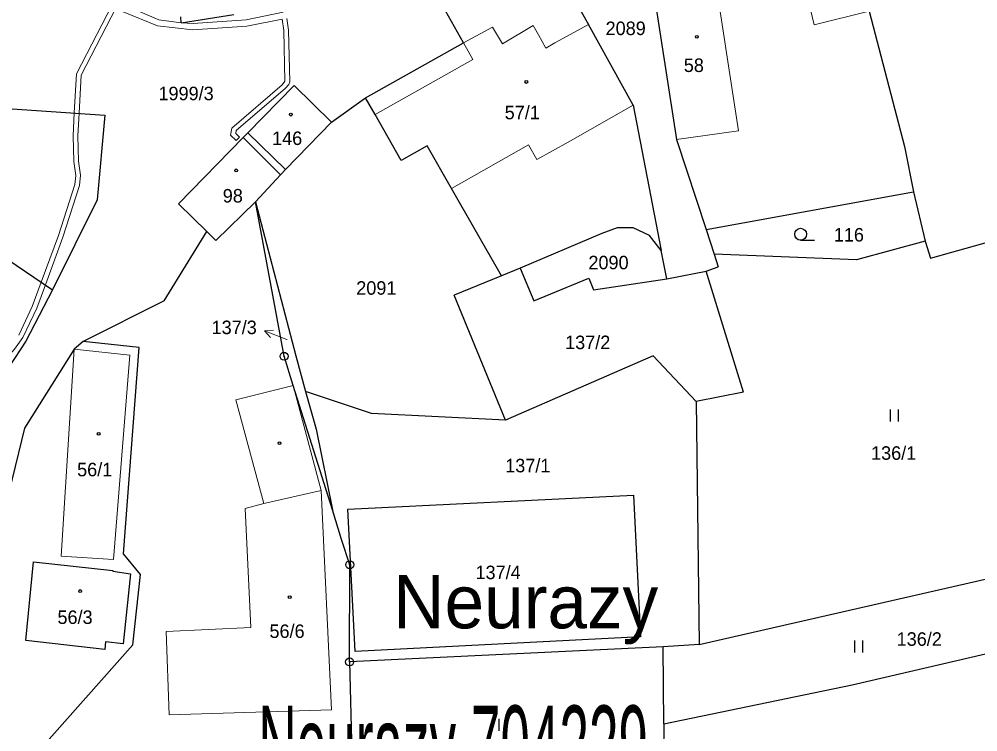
# Model space of a CAD drawing. Extents: x -820420 to -815896, y -1105820 to -1103643.
# Drawn here: x -817654.9 to -817534.2, y -1104819.4 to -1104729.7 of the extents above; entities that cross this region are included whole.
import ezdxf
from ezdxf.enums import TextEntityAlignment as Align

# ---------------------------------------------------------------- set-up
doc = ezdxf.new("R2010")
doc.units = 0
doc.header["$LTSCALE"] = 0.68
for name, color, linetype, lineweight in [('1', 7, 'Continuous', 25), ('13', 7, 'Continuous', 13), ('3', 7, 'Continuous', 25), ('4', 7, 'Continuous', 13), ('5', 7, 'Continuous', 25), ('7', 7, 'Continuous', 13), ('8', 7, 'Continuous', 25)]:
    doc.layers.add(name, color=color, linetype=linetype, lineweight=lineweight)
doc.layers.add('2', color=7, linetype='Continuous')

msp = doc.modelspace()

# ---------------------------------------------------------------- linework, layer by layer
at = {"layer": '1'}
for p, q in [((-817587, -1104723.69), (-817583.28, -1104730.35)), ((-817575.5, -1104723.43), (-817572.2, -1104744.84)), ((-817598.99, -1104732.66), (-817602.03, -1104727.27)), ((-817634.56, -1104730.16), (-817627.9, -1104729.11)), ((-817547.94, -1104728.66), (-817543.49, -1104745.73)), ((-817634.56, -1104730.16), (-817634.58, -1104729.38)), ((-817577.65, -1104740.53), (-817583.28, -1104730.35)), ((-817611.35, -1104739.6), (-817598.99, -1104732.66)), ((-817626.14, -1104744), (-817620.3, -1104738.05)), ((-817620.3, -1104738.05), (-817615.63, -1104742.64)), ((-817615.63, -1104742.64), (-817611.35, -1104739.6)), ((-817610.12, -1104741.68), (-817611.35, -1104739.6)), ((-817660.92, -1104740.64), (-817644.13, -1104741.75)), ((-817577.65, -1104740.53), (-817574.09, -1104758.8)), ((-817644.13, -1104741.75), (-817645.1, -1104752.41)), ((-817606.86, -1104747.49), (-817610.12, -1104741.68)), ((-817615.63, -1104742.64), (-817621.42, -1104748.62)), ((-817634.89, -1104752.95), (-817626.72, -1104744.59)), ((-817626.14, -1104744), (-817626.72, -1104744.59)), ((-817626.72, -1104744.59), (-817622.05, -1104749.28)), ((-817572.2, -1104744.84), (-817568.46, -1104756.15)), ((-817603.55, -1104745.61), (-817606.86, -1104747.49)), ((-817600.5, -1104750.99), (-817603.55, -1104745.61)), ((-817543.49, -1104745.73), (-817542.33, -1104751.43)), ((-817625.19, -1104752.69), (-817622.05, -1104749.28)), ((-817621.42, -1104748.62), (-817622.05, -1104749.28)), ((-817594.22, -1104761.99), (-817600.5, -1104750.99)), ((-817568.46, -1104756.15), (-817542.33, -1104751.43)), ((-817542.33, -1104751.43), (-817540.87, -1104757.62)), ((-817645.1, -1104752.41), (-817650.73, -1104763.77)), ((-817634.89, -1104752.95), (-817631.32, -1104756.42)), ((-817630.16, -1104757.54), (-817625.19, -1104752.69)), ((-817625.19, -1104752.69), (-817620.11, -1104772.05)), ((-817621.59, -1104772.13), (-817625.19, -1104752.69)), ((-817662.5, -1104755.8), (-817650.73, -1104763.77)), ((-817636.67, -1104765.14), (-817631.32, -1104756.42)), ((-817631.32, -1104756.42), (-817630.16, -1104757.54)), ((-817581.59, -1104756.68), (-817591.85, -1104761.02)), ((-817579.65, -1104755.97), (-817581.59, -1104756.68)), ((-817577.65, -1104755.96), (-817579.65, -1104755.97)), ((-817575.56, -1104756.91), (-817577.65, -1104755.96)), ((-817574.09, -1104758.8), (-817575.56, -1104756.91)), ((-817568.46, -1104756.15), (-817567.43, -1104759.27)), ((-817540.87, -1104757.62), (-817549.53, -1104759.98)), ((-817540.87, -1104757.62), (-817540.21, -1104759.76)), ((-817540.21, -1104759.76), (-817532.26, -1104757.55)), ((-817573.4, -1104762.36), (-817574.09, -1104758.8)), ((-817549.53, -1104759.98), (-817567.43, -1104759.27)), ((-817567.43, -1104759.27), (-817566.95, -1104760.85)), ((-817591.85, -1104761.02), (-817594.22, -1104761.99)), ((-817591.85, -1104761.02), (-817590.16, -1104765.13)), ((-817573.4, -1104762.36), (-817568.45, -1104761.4)), ((-817568.45, -1104761.4), (-817566.95, -1104760.85)), ((-817563.76, -1104776.65), (-817568.45, -1104761.4)), ((-817594.22, -1104761.99), (-817600.17, -1104764.44)), ((-817590.16, -1104765.13), (-817583.22, -1104762.28)), ((-817583.22, -1104762.28), (-817582.61, -1104763.76)), ((-817582.61, -1104763.76), (-817573.4, -1104762.36)), ((-817650.73, -1104763.77), (-817654.11, -1104770.24)), ((-817636.67, -1104765.14), (-817646.87, -1104770.26)), ((-817593.71, -1104780.16), (-817600.17, -1104764.44)), ((-817654.11, -1104770.24), (-817667.93, -1104791.31)), ((-817648, -1104771.24), (-817654.26, -1104781.19)), ((-817646.87, -1104770.26), (-817648, -1104771.24)), ((-817639.82, -1104771.01), (-817646.87, -1104770.26)), ((-817641.81, -1104797.01), (-817639.82, -1104771.01)), ((-817620.43, -1104775.8), (-817621.59, -1104772.13)), ((-817620.11, -1104772.05), (-817618.87, -1104776.54)), ((-817575.1, -1104772.06), (-817593.71, -1104780.16)), ((-817569.69, -1104777.81), (-817575.1, -1104772.06)), ((-817615.49, -1104791.45), (-817620.43, -1104775.8)), ((-817610.58, -1104779.34), (-817618.87, -1104776.54)), ((-817618.87, -1104776.54), (-817617.56, -1104781.3)), ((-817563.76, -1104776.65), (-817569.69, -1104777.81)), ((-817569.69, -1104777.81), (-817569.33, -1104808.39)), ((-817593.71, -1104780.16), (-817610.58, -1104779.34)), ((-817654.26, -1104781.19), (-817656.2, -1104789.12)), ((-817617.56, -1104781.3), (-817615.49, -1104791.45)), ((-817613.57, -1104791.39), (-817577.6, -1104789.6)), ((-817614.37, -1104795.19), (-817615.49, -1104791.45)), ((-817612.62, -1104809.29), (-817613.57, -1104791.39)), ((-817613.31, -1104798.37), (-817614.37, -1104795.19)), ((-817569.33, -1104808.39), (-817517.86, -1104796.65)), ((-817639.66, -1104799.6), (-817641.81, -1104797.01)), ((-817654.08, -1104807.91), (-817653.11, -1104797.99)), ((-817653.11, -1104797.99), (-817643.14, -1104799.09)), ((-817643.14, -1104799.09), (-817643.15, -1104799.19)), ((-817643.15, -1104799.19), (-817640.93, -1104799.5)), ((-817613.34, -1104810.6), (-817613.31, -1104798.37)), ((-817640.93, -1104799.5), (-817641.86, -1104808.31)), ((-817640.64, -1104808.45), (-817639.66, -1104799.6)), ((-817550.07, -1104813.47), (-817517.23, -1104805.84)), ((-817644.15, -1104809.04), (-817654.08, -1104807.91)), ((-817653.43, -1104822.89), (-817640.64, -1104808.45)), ((-817644.05, -1104808.09), (-817644.15, -1104809.04)), ((-817641.86, -1104808.31), (-817644.05, -1104808.09)), ((-817573.87, -1104808.71), (-817613.34, -1104810.6)), ((-817569.33, -1104808.39), (-817573.87, -1104808.71)), ((-817573.78, -1104818.38), (-817573.87, -1104808.71)), ((-817613.34, -1104810.6), (-817612.89, -1104829.14)), ((-817573.78, -1104818.38), (-817550.07, -1104813.47)), ((-817573.78, -1104818.38), (-817573.97, -1104830.9))]:
    msp.add_line(p, q, dxfattribs=at)
msp.add_lwpolyline([(-817577.6, -1104789.6), (-817576.73, -1104807.44), (-817612.62, -1104809.29)], dxfattribs=at)
at = {"layer": '13'}
for points in [[(-817643.23, -1104727.88), (-817647.73, -1104736.56), (-817648, -1104741.49), (-817648.15, -1104744.37), (-817648.06, -1104747.59), (-817647.82, -1104749.35), (-817647.92, -1104750.49), (-817649.99, -1104756.92), (-817652.16, -1104762.8), (-817653.28, -1104765.84), (-817654.99, -1104769.48)], [(-817661.93, -1104778.48), (-817655.53, -1104771.24), (-817654.47, -1104769.78), (-817652.72, -1104766.08), (-817651.64, -1104763.15), (-817649.43, -1104757.12), (-817647.32, -1104750.61), (-817647.22, -1104749.33), (-817647.46, -1104747.55), (-817647.55, -1104744.37), (-817647.39, -1104741.53), (-817647.13, -1104736.72), (-817642.72, -1104728.22)], [(-817641.83, -1104728.74), (-817637.54, -1104730.53), (-817633.07, -1104731.01), (-817626.26, -1104730.55), (-817621.83, -1104729.67), (-817621.62, -1104731.11), (-817621.47, -1104737.47), (-817621.83, -1104737.97), (-817628.16, -1104743.39), (-817628.31, -1104744.28), (-817627.63, -1104744.96), (-817627.2, -1104744.55), (-817627.67, -1104744.08), (-817627.6, -1104743.71), (-817621.39, -1104738.39), (-817621, -1104737.9), (-817620.87, -1104737.59), (-817621.02, -1104731.05), (-817621.23, -1104729.59)], [(-817621.71, -1104728.79), (-817626.36, -1104729.75), (-817633.05, -1104730.21), (-817634.56, -1104730.16), (-817637.34, -1104729.75), (-817641.47, -1104728.02)]]:
    msp.add_lwpolyline(points, dxfattribs=at)
at = {"layer": '3'}
for p, q in [((-817556.553, -1104757.51), (-817554.803, -1104757.51)), ((-817545.231, -1104780.32), (-817545.231, -1104778.82)), ((-817544.23, -1104780.32), (-817544.23, -1104778.82)), ((-817549.741, -1104809.4), (-817549.741, -1104807.9)), ((-817548.74, -1104809.4), (-817548.74, -1104807.9)), ((-817594.491, -1104819.26), (-817594.491, -1104817.76)), ((-817593.49, -1104819.26), (-817593.49, -1104817.76))]:
    msp.add_line(p, q, dxfattribs=at)
msp.add_circle((-817556.5529, -1104756.7598), 0.75, dxfattribs=at)
at = {"layer": '4'}
for p, q in [((-817554.86, -1104730.41), (-817547.94, -1104728.66)), ((-817587.48, -1104732.68), (-817583.28, -1104730.35)), ((-817595.33, -1104730.67), (-817598.99, -1104732.66)), ((-817595.33, -1104730.67), (-817594.1, -1104732.77)), ((-817594.1, -1104732.77), (-817590.23, -1104730.49)), ((-817590.23, -1104730.49), (-817589.54, -1104731.66)), ((-817597.82, -1104734.75), (-817598.99, -1104732.66)), ((-817589.54, -1104731.66), (-817588.65, -1104733.33)), ((-817588.65, -1104733.33), (-817587.48, -1104732.68)), ((-817610.12, -1104741.68), (-817597.82, -1104734.75)), ((-817626.14, -1104744), (-817621.42, -1104748.62)), ((-817564.38, -1104743.74), (-817572.2, -1104744.84)), ((-817600.5, -1104750.99), (-817590.81, -1104745.5)), ((-817590.81, -1104745.5), (-817589.76, -1104747.35)), ((-817649.65, -1104797.29), (-817648, -1104771.24)), ((-817648, -1104771.24), (-817641.01, -1104771.99)), ((-817641.01, -1104771.99), (-817643.07, -1104797.72)), ((-817620.43, -1104775.8), (-817627.64, -1104777.62)), ((-817616.91, -1104789.02), (-817620.43, -1104775.8)), ((-817627.64, -1104777.62), (-817624.13, -1104790.66)), ((-817624.13, -1104790.66), (-817616.91, -1104789.02)), ((-817616.91, -1104789.02), (-817615.63, -1104816.62)), ((-817626.49, -1104791.3), (-817624.13, -1104790.66)), ((-817625.76, -1104806.27), (-817626.49, -1104791.3)), ((-817643.07, -1104797.72), (-817649.65, -1104797.29)), ((-817636.43, -1104806.77), (-817625.76, -1104806.27)), ((-817636.06, -1104817.28), (-817636.43, -1104806.77)), ((-817615.63, -1104816.62), (-817636.06, -1104817.28))]:
    msp.add_line(p, q, dxfattribs=at)
for points in [[(-817554.86, -1104730.41), (-817559.11, -1104712.53), (-817552.2, -1104710.82)], [(-817575.5, -1104723.43), (-817567.69, -1104722.11), (-817564.38, -1104743.74)], [(-817589.76, -1104747.35), (-817585.8, -1104745.16), (-817577.65, -1104740.53)]]:
    msp.add_lwpolyline(points, dxfattribs=at)
at = {"layer": '5'}
for centre in [(-817569.6268, -1104731.8992), (-817591.0868, -1104737.5892), (-817620.7368, -1104741.6992), (-817627.6068, -1104748.7192), (-817644.9268, -1104781.8892), (-817622.1668, -1104783.0692), (-817647.2468, -1104801.6792), (-817620.8768, -1104802.4592)]:
    msp.add_circle(centre, 0.175, dxfattribs=at)
at = {"layer": '7'}
msp.add_line((-817624.032, -1104768.925), (-817623.276, -1104769.751), dxfattribs=at)
msp.add_lwpolyline([(-817621.21, -1104770.01), (-817621.23, -1104770), (-817624.032, -1104768.925), (-817622.917, -1104768.816)], dxfattribs=at)
at = {"layer": '8'}
for centre, radius in [((-817621.59, -1104772.1299), 0.5), ((-817621.59, -1104772.1299), 0.0303), ((-817613.31, -1104798.3699), 0.5), ((-817613.31, -1104798.3699), 0.0303), ((-817613.34, -1104810.5999), 0.5), ((-817613.34, -1104810.5999), 0.0303)]:
    msp.add_circle(centre, radius, dxfattribs=at)

# ---------------------------------------------------------------- texts
at = {"layer": '2'}
for s, p in [('2089', (-817578.58, -1104731.685)), ('58', (-817569.999, -1104736.335)), ('1999/3', (-817633.92, -1104739.885)), ('57/1', (-817591.599, -1104742.285)), ('146', (-817621.199, -1104745.525)), ('98', (-817628.039, -1104752.765)), ('116', (-817550.479, -1104757.675)), ('2090', (-817580.74, -1104761.175)), ('2091', (-817609.97, -1104764.375)), ('137/2', (-817583.36, -1104771.225)), ('136/1', (-817544.84, -1104785.155)), ('56/1', (-817645.429, -1104787.235)), ('137/1', (-817590.9, -1104786.735)), ('137/4', (-817594.64, -1104800.185)), ('56/3', (-817647.899, -1104805.825)), ('56/6', (-817621.209, -1104807.585)), ('136/2', (-817541.62, -1104808.575))]:
    msp.add_text(s, height=1.7, dxfattribs=at).set_placement(p, align=Align.CENTER)
msp.add_text('137/3', height=1.7, dxfattribs=at).set_placement((-817625.02, -1104769.335), align=Align.RIGHT)
at = {"layer": '7'}
msp.add_text('Neurazy', height=6.7, dxfattribs=at).set_placement((-817591.17, -1104806.375), align=Align.CENTER)
at = {"layer": '7', "width": 0.5}
msp.add_text('Neurazy 704229', height=10, dxfattribs=at).set_placement((-817600.299, -1104826.093), align=Align.CENTER)

doc.saveas('drawing.dxf')
